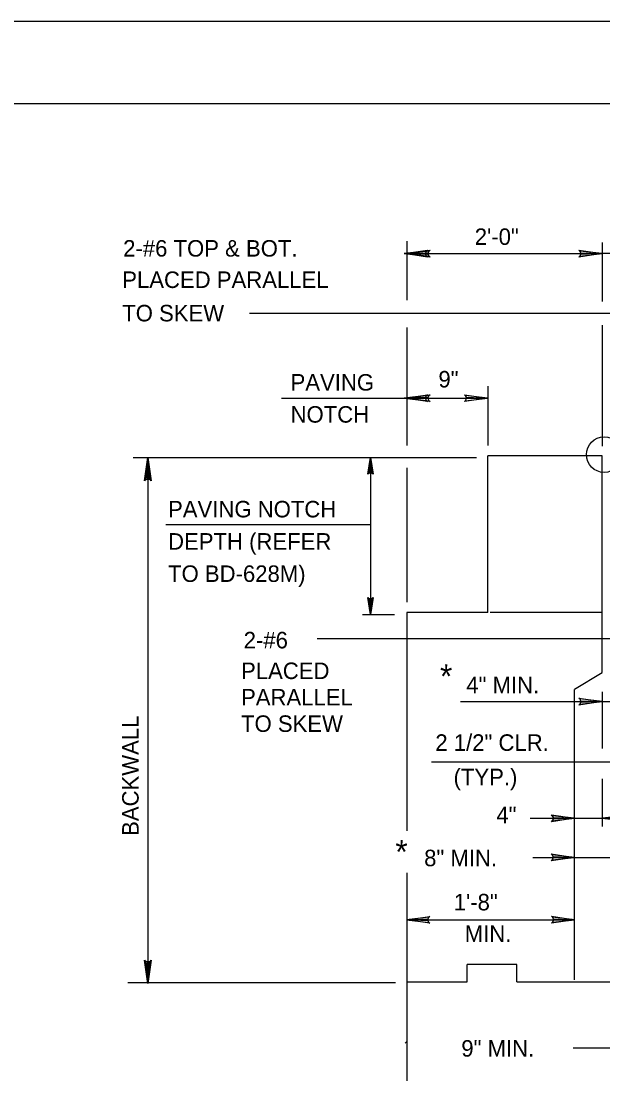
# Model space of a CAD drawing. Extents: x 638653 to 642302, y 298557 to 300414.
# Drawn here: x 640116.4 to 640222, y 300147.3 to 300338.5 of the extents above; entities that cross this region are included whole.
import ezdxf

# ---------------------------------------------------------------- set-up
doc = ezdxf.new("R2010")
doc.units = 0
doc.layers.add('1', color=7, linetype='Continuous')
doc.layers.add('PLT-BNDY', color=7, linetype='Continuous')

msp = doc.modelspace()

# ---------------------------------------------------------------- linework, layer by layer
at = {"layer": '1'}
for p, q in [((639863.16, 300323.52), (640649.16, 300323.52)), ((640186.42, 300298.56), (640186.42, 300287.8)), ((640221.89, 300298.33), (640221.89, 300287.59)), ((640186.42, 300296.28), (640221.57, 300296.28)), ((640229.86, 300296.28), (640221.57, 300296.28)), ((640157.88, 300285.44), (640226.39, 300285.44)), ((640221.89, 300283.28), (640221.89, 300261.28)), ((640186.42, 300282.87), (640186.42, 300261.44)), ((640201.11, 300272.22), (640201.11, 300261.44)), ((640163.69, 300270.03), (640185.95, 300270.03)), ((640185.95, 300270.03), (640201.11, 300270.03)), ((640136.74, 300259.25), (640199.07, 300259.25)), ((640139.42, 300259.25), (640139.42, 300178.99)), ((640179.84, 300259.25), (640179.84, 300230.76)), ((640221.89, 300259.56), (640201.11, 300259.56)), ((640201.11, 300231.07), (640201.11, 300259.56)), ((640221.89, 300220.2), (640221.89, 300259.56)), ((640186.42, 300257.4), (640186.42, 300232.97)), ((640142.66, 300247.1), (640179.84, 300247.1)), ((640178.36, 300230.76), (640184.16, 300230.76)), ((640201.11, 300231.07), (640186.42, 300231.07)), ((640186.42, 300231.07), (640186.42, 300218.78)), ((640186.42, 300231.07), (640186.42, 300191.46)), ((640221.89, 300231.07), (640201.57, 300231.07)), ((640170.16, 300226.4), (640231.64, 300226.4)), ((640216.89, 300217.17), (640221.89, 300220.2)), ((640216.89, 300164.35), (640216.84, 300217.14)), ((640221.88, 300216.66), (640221.88, 300206.38)), ((640196.16, 300214.92), (640221.89, 300214.92)), ((640221.89, 300214.92), (640224.07, 300214.92)), ((640186.42, 300211.97), (640186.42, 300209.17)), ((640190.91, 300203.98), (640229.82, 300203.98)), ((640221.88, 300200.9), (640221.88, 300192.22)), ((640208.8, 300193.72), (640216.89, 300193.72)), ((640216.89, 300193.72), (640221.89, 300193.72)), ((640228.06, 300193.72), (640221.89, 300193.72)), ((640209.28, 300186.62), (640231.13, 300186.62)), ((640186.42, 300183.82), (640186.42, 300128.1)), ((640139.42, 300179.67), (640139.42, 300163.73)), ((640186.42, 300175.27), (640216.73, 300175.27)), ((640197.36, 300164.04), (640197.36, 300167.17)), ((640206.42, 300167.17), (640197.36, 300167.17)), ((640206.42, 300164.04), (640206.42, 300167.17)), ((640135.75, 300163.89), (640184.38, 300163.89)), ((640186.42, 300164.04), (640197.36, 300164.04)), ((640206.42, 300164.04), (640254.13, 300164.04)), ((640186.14, 300152.9), (640186.42, 300153.18)), ((640216.64, 300152.01), (640224.23, 300152.01))]:
    msp.add_line(p, q, dxfattribs=at)
for points in [[(640190.01, 300295.81), (640189.86, 300296.13), (640185.95, 300296.28), (640190.01, 300295.81), (640190.17, 300295.66), (640185.95, 300296.28), (640189.86, 300296.44), (640190.01, 300296.75), (640185.95, 300296.28), (640190.17, 300296.91), (640190.01, 300296.75)], [(640190.48, 300295.81), (640190.32, 300296.13), (640186.42, 300296.28), (640190.48, 300295.81), (640190.64, 300295.66), (640186.42, 300296.28), (640190.32, 300296.44), (640190.48, 300296.75), (640186.42, 300296.28), (640190.64, 300296.91), (640190.48, 300296.75)], [(640217.82, 300296.75), (640217.98, 300296.44), (640221.89, 300296.28), (640217.82, 300296.75), (640217.67, 300296.91), (640221.89, 300296.28), (640217.98, 300296.13), (640217.82, 300295.81), (640221.89, 300296.28), (640217.67, 300295.66), (640217.82, 300295.81)], [(640190.01, 300269.56), (640189.86, 300269.88), (640185.95, 300270.03), (640190.01, 300269.56), (640190.17, 300269.41), (640185.95, 300270.03), (640189.86, 300270.19), (640190.01, 300270.5), (640185.95, 300270.03), (640190.17, 300270.66), (640190.01, 300270.5)], [(640190.48, 300269.56), (640190.32, 300269.88), (640186.42, 300270.03), (640190.48, 300269.56), (640190.64, 300269.41), (640186.42, 300270.03), (640190.32, 300270.19), (640190.48, 300270.5), (640186.42, 300270.03), (640190.64, 300270.66), (640190.48, 300270.5)], [(640197.04, 300270.5), (640197.2, 300270.19), (640201.11, 300270.03), (640197.04, 300270.5), (640196.89, 300270.66), (640201.11, 300270.03), (640197.2, 300269.88), (640197.04, 300269.56), (640201.11, 300270.03), (640196.89, 300269.41), (640197.04, 300269.56)], [(640138.95, 300255.19), (640139.26, 300255.34), (640139.42, 300259.25), (640138.95, 300255.19), (640138.79, 300255.03), (640139.42, 300259.25), (640139.57, 300255.34), (640139.88, 300255.19), (640139.42, 300259.25), (640140.04, 300255.03), (640139.88, 300255.19)], [(640179.47, 300256.34), (640179.68, 300256.45), (640179.84, 300259.25), (640179.47, 300256.34), (640179.34, 300256.2), (640179.84, 300259.25), (640179.97, 300256.45), (640180.18, 300256.35), (640179.84, 300259.25), (640180.32, 300256.2), (640180.18, 300256.35)], [(640180.2, 300233.67), (640179.99, 300233.56), (640179.84, 300230.76), (640180.2, 300233.67), (640180.33, 300233.82), (640179.84, 300230.76), (640179.7, 300233.56), (640179.49, 300233.66), (640179.84, 300230.76), (640179.35, 300233.82), (640179.49, 300233.66)], [(640217.82, 300215.39), (640217.98, 300215.08), (640221.89, 300214.92), (640217.82, 300215.39), (640217.67, 300215.54), (640221.89, 300214.92), (640217.98, 300214.76), (640217.82, 300214.45), (640221.89, 300214.92), (640217.67, 300214.29), (640217.82, 300214.45)], [(640217.82, 300215.39), (640217.98, 300215.08), (640221.89, 300214.92), (640217.82, 300215.39), (640217.67, 300215.54), (640221.89, 300214.92), (640217.98, 300214.76), (640217.82, 300214.45), (640221.89, 300214.92), (640217.67, 300214.29), (640217.82, 300214.45)], [(640212.82, 300194.19), (640212.98, 300193.88), (640216.89, 300193.72), (640212.82, 300194.19), (640212.67, 300194.35), (640216.89, 300193.72), (640212.98, 300193.57), (640212.82, 300193.25), (640216.89, 300193.72), (640212.67, 300193.1), (640212.82, 300193.25)], [(640225.95, 300193.25), (640225.79, 300193.57), (640221.89, 300193.72), (640225.95, 300193.25), (640226.11, 300193.1), (640221.89, 300193.72), (640225.79, 300193.88), (640225.95, 300194.19), (640221.89, 300193.72), (640226.11, 300194.35), (640225.95, 300194.19)], [(640212.8, 300187.09), (640212.96, 300186.77), (640216.87, 300186.62), (640212.8, 300187.09), (640212.65, 300187.24), (640216.87, 300186.62), (640212.96, 300186.46), (640212.8, 300186.15), (640216.87, 300186.62), (640212.65, 300185.99), (640212.8, 300186.15)], [(640190.45, 300174.8), (640190.3, 300175.12), (640186.39, 300175.27), (640190.45, 300174.8), (640190.61, 300174.65), (640186.39, 300175.27), (640190.3, 300175.43), (640190.45, 300175.74), (640186.39, 300175.27), (640190.61, 300175.9), (640190.45, 300175.74)], [(640212.85, 300175.77), (640213, 300175.46), (640216.91, 300175.3), (640212.85, 300175.77), (640212.69, 300175.93), (640216.91, 300175.3), (640213, 300175.15), (640212.85, 300174.83), (640216.91, 300175.3), (640212.69, 300174.68), (640212.85, 300174.83)], [(640139.88, 300167.79), (640139.57, 300167.64), (640139.42, 300163.73), (640139.88, 300167.79), (640140.04, 300167.95), (640139.42, 300163.73), (640139.26, 300167.64), (640138.95, 300167.79), (640139.42, 300163.73), (640138.79, 300167.95), (640138.95, 300167.79)]]:
    msp.add_lwpolyline(points, dxfattribs=at)
msp.add_circle((640222.25, 300259.77), 3.22, dxfattribs=at)
at = {"layer": 'PLT-BNDY'}
msp.add_lwpolyline([(639823.16, 300338.52), (640664.16, 300338.52), (640664.16, 299744.52), (639823.16, 299744.52)], close=True, dxfattribs=at)

# ---------------------------------------------------------------- texts
at = {"layer": '1'}
for s, height, p in [('2\'-0"', 3, (640198.76, 300297.86)), ('2-#6 TOP & BOT.', 3, (640134.93, 300295.74)), ('PLACED PARALLEL', 3, (640134.76, 300290.04)), ('TO SKEW', 3, (640134.76, 300283.97)), ('PAVING', 3, (640165.32, 300271.4)), ('9"', 3, (640192.16, 300271.97)), ('NOTCH', 3, (640165.32, 300265.58)), ('PAVING NOTCH', 3, (640143.08, 300248.37)), ('DEPTH (REFER', 3, (640143.08, 300242.51)), ('TO BD-628M)', 3, (640143.08, 300236.65)), ('2-#6', 3, (640156.81, 300224.58)), ('PLACED', 3, (640156.33, 300219.01)), ('*', 4.32, (640192.44, 300217.36)), ('4" MIN.', 3, (640197.22, 300216.44)), ('PARALLEL', 3, (640156.33, 300214.21)), ('TO SKEW', 3, (640156.33, 300209.41)), ('2 1/2" CLR.', 3, (640191.6, 300205.97)), ('(TYP.)', 3, (640194.91, 300199.72)), ('4"', 3, (640202.68, 300192.83)), ('*', 4.32, (640184.34, 300185.47)), ('8" MIN.', 3, (640189.57, 300185.01)), ('1\'-8"', 3, (640194.94, 300176.99)), ('MIN.', 3, (640196.94, 300171.26)), ('9" MIN.', 3, (640196.32, 300150.43))]:
    msp.add_text(s, height=height, dxfattribs=at).set_placement(p)
msp.add_text('BACKWALL', height=3, rotation=90, dxfattribs=at).set_placement((640137.74, 300190.52))

doc.saveas('drawing.dxf')
